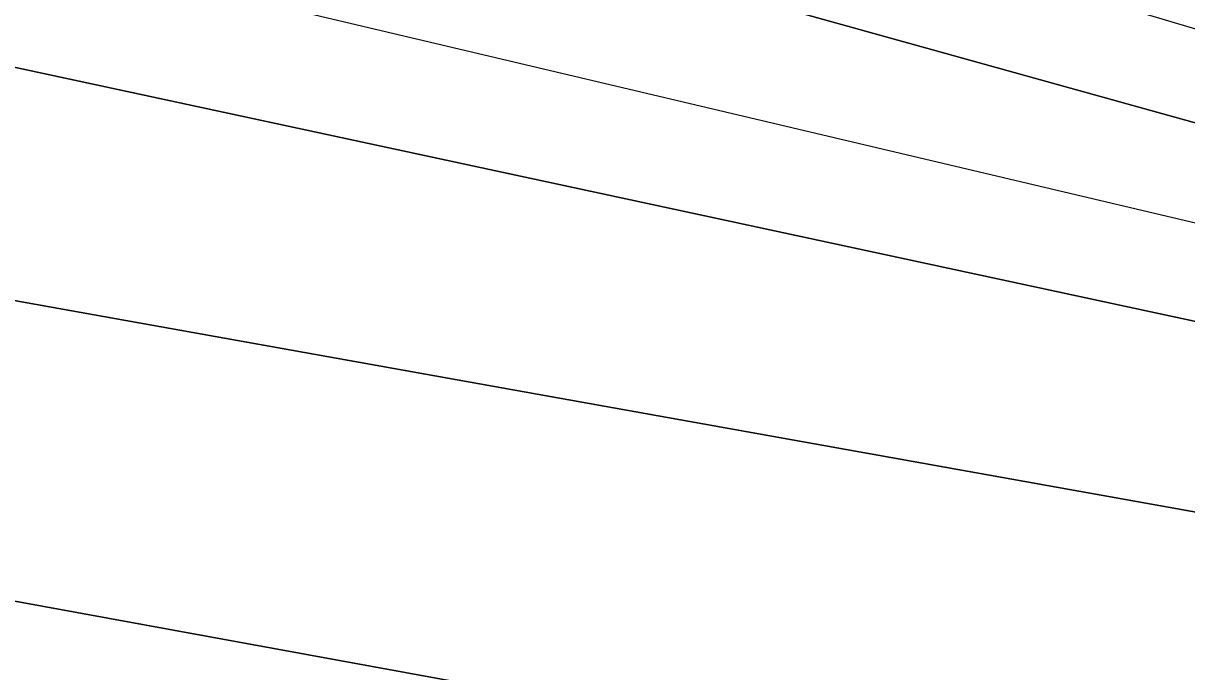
# Model space of a CAD drawing. Extents: x 3445503 to 3483459, y 540493 to 566012.
# Drawn here: x 3472087.7 to 3472201.5, y 551818.1 to 551881.6 of the extents above; entities that cross this region are included whole.
import ezdxf

# ---------------------------------------------------------------- set-up
doc = ezdxf.new("R2010")
doc.units = 0
for name, color, linetype in [('V-RIVR-EDGE', 7, 'Continuous'), ('V-TOPO-DPTH', 7, 'Continuous'), ('V-TOPO-MINR', 7, 'Continuous')]:
    doc.layers.add(name, color=color, linetype=linetype)

msp = doc.modelspace()

# ---------------------------------------------------------------- linework, layer by layer
at = {"layer": 'V-RIVR-EDGE'}
msp.add_spline([(3466309.3848466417, 552621.9579710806), (3466349.703870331, 552619.4248512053), (3466382.7286882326, 552619.3431903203), (3466411.927860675, 552618.5757255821), (3466431.7444705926, 552619.221988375), (3466456.4313341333, 552621.2467355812), (3466478.3423179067, 552625.364137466), (3466500.245565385, 552626.3528723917), (3466524.236310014, 552628.0317091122), (3466536.750118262, 552627.6531342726), (3466565.613695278, 552631.7533443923), (3466586.12556452, 552632.3978880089), (3466600.729448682, 552633.7523039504), (3466616.0268729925, 552634.4097413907), (3466639.3163411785, 552633.656889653), (3466653.5691573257, 552633.621646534), (3466663.6572942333, 552636.3777557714), (3466670.958376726, 552636.70733408), (3466676.5238896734, 552638.0840993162), (3466689.3818892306, 552636.3141462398), (3466713.3709146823, 552637.2977236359), (3466728.6700581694, 552638.6504204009), (3466733.538592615, 552639.3336454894), (3466741.1864451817, 552639.3147345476), (3466744.6653205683, 552640.3490276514), (3466765.8784662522, 552643.425259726), (3466811.078918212, 552646.7898098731), (3466822.205646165, 552647.8051920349), (3466836.469636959, 552652.2891345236), (3466848.283028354, 552649.8265008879), (3466872.264317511, 552647.6814113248), (3466895.5486281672, 552644.842781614), (3466925.7906895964, 552644.0727381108), (3466966.4607813, 552642.9292772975), (3466982.79421789, 552640.8030986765), (3467002.59535522, 552635.1920275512), (3467043.595884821, 552627.0951139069), (3467061.669188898, 552625.6598966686), (3467070.7101388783, 552626.68043636), (3467078.7116382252, 552629.0940734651), (3467090.2031876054, 552637.061189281), (3467099.252733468, 552641.558025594), (3467116.301199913, 552647.425610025), (3467156.6554667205, 552659.1453062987), (3467180.3045988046, 552663.258410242), (3467190.046825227, 552666.710638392), (3467215.09593143, 552674.6442302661), (3467224.4982644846, 552681.2259849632), (3467241.911552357, 552694.0453030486), (3467256.190156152, 552704.4389497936), (3467275.6875028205, 552716.5578510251), (3467305.630931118, 552735.6035578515), (3467327.5634045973, 552748.4117012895), (3467352.2898091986, 552766.4274129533), (3467374.5759294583, 552781.6681044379), (3467388.8450777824, 552788.2378248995), (3467399.6405082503, 552795.8590302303), (3467402.78378821, 552801.7609981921), (3467413.9139545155, 552804.1668990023), (3467419.4846249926, 552807.6294422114), (3467425.4132401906, 552815.2626817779), (3467432.374429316, 552818.7217866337), (3467446.2950883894, 552824.9447370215), (3467466.1340476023, 552834.6293710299), (3467483.877773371, 552840.495236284), (3467499.17605727, 552841.5003033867), (3467510.654712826, 552844.2529742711), (3467520.049309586, 552847.7060620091), (3467524.5753718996, 552850.4759246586), (3467538.4917330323, 552854.9607267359), (3467570.8333258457, 552859.7476002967), (3467609.0837633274, 552864.1722311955), (3467645.5969120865, 552868.9487896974), (3467670.2803372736, 552869.5830182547), (3467689.7518962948, 552871.2730296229), (3467696.009230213, 552871.257557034), (3467706.087052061, 552869.8421103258), (3467716.5150823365, 552869.4686930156), (3467730.4194092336, 552869.0866798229), (3467744.6799616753, 552872.1801036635), (3467757.201506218, 552874.9301957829), (3467768.325655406, 552874.9026889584), (3467789.870098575, 552871.3730978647), (3467862.1813662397, 552872.9324518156), (3467905.6281973, 552870.0439659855), (3467943.4854469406, 552856.0450843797), (3467982.0233429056, 552836.1347793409), (3468014.6377812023, 552810.677012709), (3468040.65671139, 552789.0595045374), (3468070.1493594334, 552766.3905114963), (3468095.144311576, 552752.4234346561), (3468129.525264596, 552738.433148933), (3468159.7466959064, 552729.3199935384), (3468202.1480592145, 552725.3911974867), (3468241.4284918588, 552724.5988046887), (3468263.6742114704, 552723.5009020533), (3468284.519956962, 552718.5825114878), (3468310.5466234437, 552700.0936702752), (3468339.350029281, 552679.8598040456), (3468348.374647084, 552674.2753801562), (3468371.3078897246, 552670.0470913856), (3468394.9518642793, 552672.074417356), (3468423.1107265, 552672.3524203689), (3468450.5691718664, 552670.5463645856), (3468476.2946264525, 552670.8303847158), (3468493.331918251, 552672.17878354), (3468516.288369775, 552677.3364956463), (3468541.3426335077, 552687.3558654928), (3468560.1404229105, 552697.7383375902), (3468569.530721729, 552699.453277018), (3468577.1777147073, 552699.086736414), (3468586.549102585, 552693.1538232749), (3468603.1932065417, 552676.0787095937), (3468627.1512868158, 552664.5476191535), (3468668.5080419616, 552659.9261425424), (3468712.655289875, 552659.1217155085), (3468729.6977392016, 552662.5558923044), (3468746.743626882, 552667.3805877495), (3468759.9561328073, 552668.390812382), (3468773.149727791, 552661.7531844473), (3468796.0468677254, 552642.9244498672), (3468815.139851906, 552632.1006529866), (3468834.5778869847, 552620.2331075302), (3468847.085678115, 552617.4211250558), (3468885.6579576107, 552611.4160065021), (3468924.924636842, 552605.0615391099), (3468947.8638966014, 552603.2666579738), (3468956.9074253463, 552605.3300866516), (3468965.9595499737, 552610.869811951), (3468970.840118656, 552616.4198523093), (3468974.664044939, 552616.4103968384), (3468976.7334907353, 552609.8002757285), (3468983.642244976, 552592.0539711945), (3468990.5742081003, 552583.6936675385), (3469002.715458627, 552573.2346920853), (3469014.5168157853, 552565.9052431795), (3469022.157791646, 552563.1052949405), (3469029.1086657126, 552562.3928438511), (3469038.490368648, 552560.6314866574), (3469047.8634757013, 552555.3938328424), (3469053.7680224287, 552553.2934418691), (3469073.9245257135, 552550.8101781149), (3469091.299991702, 552548.3337910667), (3469106.580224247, 552542.0386352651), (3469126.7289912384, 552536.4267045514), (3469142.713078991, 552533.6061261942), (3469153.1385305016, 552532.1898198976), (3469162.515075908, 552528.3426847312), (3469171.8761487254, 552518.2382156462), (3469185.7598455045, 552509.5130905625), (3469208.691368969, 552504.5895424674), (3469232.6709389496, 552501.7491935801), (3469258.052202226, 552503.4245919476), (3469277.1821487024, 552507.5488705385), (3469302.5720078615, 552512.7005655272), (3469341.873930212, 552520.598914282), (3469368.302380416, 552524.0098821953), (3469396.1067362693, 552521.5077074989), (3469447.8657340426, 552506.0839237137), (3469526.008483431, 552475.9943654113), (3469583.6754662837, 552459.8607093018), (3469651.0795180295, 552445.0935033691), (3469684.7815439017, 552437.7099004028), (3469730.656625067, 552432.7296194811), (3469767.1482841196, 552428.8154364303), (3469829.708729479, 552423.4462656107), (3469847.787191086, 552424.0968263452), (3469856.8255623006, 552424.0744770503), (3469867.597783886, 552422.3096815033), (3469876.2790699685, 552418.4642655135), (3469887.7370954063, 552412.8738245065), (3469925.5952046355, 552399.2225725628), (3469955.1256745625, 552391.8492846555), (3469977.3593599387, 552385.8845667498), (3470001.330334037, 552379.5679212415), (3470024.271312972, 552378.4682994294), (3470048.2654959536, 552381.5376547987), (3470074.0072827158, 552388.4266385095), (3470084.094560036, 552390.8351180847), (3470093.829909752, 552391.5063089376), (3470109.1161594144, 552387.6445607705), (3470138.280948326, 552372.9719095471), (3470163.617513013, 552356.5705654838), (3470192.4441277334, 552345.7227001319), (3470225.456051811, 552340.4265943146), (3470241.7920671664, 552339.3433046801), (3470271.6882181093, 552339.2693800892), (3470310.9617740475, 552335.6959499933), (3470330.081405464, 552335.6486726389), (3470358.588756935, 552336.2734457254), (3470382.571765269, 552334.8236154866), (3470398.206504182, 552331.3086373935), (3470414.528766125, 552324.6632731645), (3470435.0191456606, 552316.6170752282), (3470465.5847682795, 552306.1125415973), (3470481.553383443, 552297.0346293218), (3470485.3755905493, 552296.3299145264), (3470491.6320648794, 552295.9668122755), (3470495.7976037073, 552293.5230895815), (3470499.962282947, 552290.7317372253), (3470505.8651104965, 552287.9360869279), (3470526.710855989, 552283.017696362), (3470533.314959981, 552282.6537345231), (3470539.224664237, 552282.6391215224), (3470542.35161202, 552281.9361259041), (3470544.0837432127, 552279.4984203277), (3470547.2055334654, 552276.7096467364), (3470551.369353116, 552273.5706647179), (3470557.6223890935, 552271.8170438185), (3470564.5698248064, 552269.7140740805), (3470576.390092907, 552270.0324777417), (3470585.774374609, 552269.3140095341), (3470591.329572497, 552266.5192188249), (3470613.5581003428, 552258.468722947), (3470637.518759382, 552247.9805214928), (3470666.686127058, 552234.3507592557), (3470680.9234706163, 552228.0581822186), (3470696.5547711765, 552223.1526854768), (3470705.2403551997, 552221.0454177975), (3470710.454800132, 552221.0325239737), (3470716.373959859, 552224.8418372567), (3470726.806288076, 552226.2065682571), (3470744.8873284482, 552227.9000179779), (3470772.007599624, 552229.918748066), (3470784.1763569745, 552230.5839218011), (3470792.1709796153, 552230.2165216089), (3470802.939762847, 552227.0612074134), (3470818.5822380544, 552226.6748962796), (3470830.0617531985, 552229.7751968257), (3470835.9809129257, 552233.5845101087), (3470842.5867360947, 552233.9158075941), (3470861.0085294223, 552232.8273604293), (3470874.207281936, 552228.2755104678), (3470890.1810546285, 552221.2833761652), (3470909.2989668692, 552220.5408394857), (3470935.3711915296, 552220.4763703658), (3470949.6326035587, 552223.9174238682), (3470960.7627698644, 552226.3233246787), (3470973.2774377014, 552226.2923795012), (3470997.600339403, 552221.7130227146), (3471022.2691515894, 552216.4375470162), (3471070.562167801, 552205.1939150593), (3471088.982241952, 552203.410208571), (3471111.9249400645, 552203.0058460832), (3471121.6577110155, 552202.63414795), (3471127.9124661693, 552201.5757863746), (3471132.7706855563, 552198.0874555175), (3471136.5825776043, 552193.2111847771), (3471141.449392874, 552193.1991505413), (3471145.627825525, 552195.9698727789), (3471151.191619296, 552196.651378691), (3471156.7536938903, 552196.6376252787), (3471178.2955582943, 552192.0651451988), (3471192.538918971, 552188.2059757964), (3471223.459047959, 552180.4816198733), (3471265.8406407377, 552168.5573415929), (3471314.8263375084, 552156.2691014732), (3471351.300804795, 552145.4023251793), (3471386.043140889, 552136.9732544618), (3471401.337986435, 552136.5878029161), (3471419.4112905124, 552135.1525856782), (3471433.656370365, 552131.9886755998), (3471456.2385449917, 552126.3707277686), (3471476.7409587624, 552123.1913451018), (3471490.6366897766, 552119.3330352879), (3471513.9029490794, 552109.1941826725), (3471547.945727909, 552099.0286828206), (3471579.5628353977, 552091.9978670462), (3471609.4417945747, 552084.9713492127), (3471637.2366949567, 552078.6452482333), (3471668.4958577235, 552067.4437361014), (3471684.820698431, 552061.841260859), (3471699.7636163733, 552059.718520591), (3471716.436946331, 552054.4628154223), (3471743.1820810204, 552045.3582559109), (3471759.4974662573, 552035.931854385), (3471773.3906185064, 552031.0306555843), (3471788.6674126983, 552023.3449811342), (3471808.459094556, 552013.9099837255), (3471820.614098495, 552009.0130828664), (3471825.8216667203, 552006.2191517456), (3471833.447169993, 551997.1618695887), (3471837.259921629, 551992.6332285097), (3471849.414065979, 551987.3886979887), (3471863.313235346, 551984.9209068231), (3471900.5121879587, 551985.8718198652), (3471925.883995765, 551983.723291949), (3471961.6760975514, 551978.0726797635), (3472004.068005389, 551970.3199574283), (3472058.2621299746, 551955.5854158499), (3472104.461631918, 551941.2182744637), (3472151.699724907, 551925.1104060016), (3472165.5920175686, 551919.8615775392), (3472170.7952878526, 551915.3294981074), (3472181.9056836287, 551909.7399166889), (3472191.9809267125, 551907.2815809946), (3472199.9643747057, 551902.3949951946), (3472208.994150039, 551898.8963492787), (3472220.108843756, 551895.0449161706), (3472235.3925146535, 551890.1402790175), (3472240.606959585, 551890.1273851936), (3472245.472915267, 551889.7677212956), (3472259.3703654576, 551886.604670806), (3472269.448187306, 551885.1892240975), (3472280.212672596, 551880.2957615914), (3472294.809680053, 551878.8691402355), (3472314.2752219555, 551878.1257439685), (3472330.2687651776, 551879.1290918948), (3472344.178249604, 551880.8328566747), (3472354.254352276, 551878.7221506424), (3472360.163196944, 551878.3599079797), (3472367.812768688, 551879.0362563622), (3472378.246816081, 551881.096246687), (3472386.2422983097, 551881.076476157), (3472400.490816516, 551879.3030847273), (3472427.2557217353, 551878.1940074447), (3472454.38115044, 551882.2985155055), (3472479.7598349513, 551882.9310248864), (3472504.4381026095, 551881.4794754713), (3472524.948252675, 551881.4287597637), (3472536.418312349, 551880.7051340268), (3472544.4069178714, 551877.9043261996), (3472549.2677160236, 551875.4588843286), (3472555.1774202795, 551875.4442713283), (3472570.123776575, 551874.7120497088), (3472580.207615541, 551875.7300106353), (3472593.4184022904, 551876.0449759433), (3472610.103766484, 551875.6560860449), (3472633.7443026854, 551876.2928933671), (3472647.2949828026, 551873.4783321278), (3472654.2398397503, 551870.3324734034), (3472660.149544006, 551870.3178604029), (3472666.4103162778, 551871.6929064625), (3472682.051931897, 551870.9589656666), (3472693.8790767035, 551874.0584066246), (3472707.1027572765, 551879.5878168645), (3472717.8801363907, 551879.9087992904), (3472730.733838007, 551876.4006979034), (3472741.8571276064, 551876.0255614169), (3472753.678255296, 551876.6915947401), (3472772.8142188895, 551883.249280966), (3472794.0325221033, 551888.4112910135), (3472814.549548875, 551891.1416126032), (3472833.325848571, 551892.8333431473), (3472843.4114067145, 551894.5465633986), (3472860.4572943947, 551899.3712588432), (3472888.2831399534, 551905.5598257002), (3472914.0189095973, 551910.0154017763), (3472934.187447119, 551912.3989532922), (3472958.177332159, 551913.7301603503), (3472986.3353347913, 551913.660533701), (3473020.7489521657, 551912.8801751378), (3473048.558465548, 551912.4637784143), (3473074.9877753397, 551916.2223759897), (3473094.816419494, 551921.7354540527), (3473113.957540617, 551930.3789182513), (3473134.14498908, 551940.4103223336), (3473153.2938464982, 551952.1824534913), (3473173.494188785, 551967.4283025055), (3473183.9394108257, 551974.0074784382), (3473198.201682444, 551977.7961616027), (3473219.4002151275, 551974.9626894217), (3473232.247899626, 551969.0211803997), (3473250.2988544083, 551958.5475919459), (3473256.5475924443, 551955.055822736), (3473269.4025833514, 551952.0691659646)], degree=3, dxfattribs=at)
at = {"layer": 'V-TOPO-DPTH'}
for points in [[(3471548.07758714, 552031.9792241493), (3471589.7298078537, 552024.3485253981), (3471631.413901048, 552016.8888288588), (3471669.8437021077, 552010.1336371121), (3471694.5747849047, 552005.6238431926), (3471719.264460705, 552000.9046580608), (3471743.8920260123, 551995.8713861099), (3471768.478184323, 551990.6287229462), (3471801.272206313, 551983.4171826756), (3472273.4739341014, 551852.055102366), (3472277.867822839, 551852.3865058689), (3472282.2426499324, 551852.9127894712), (3472286.604769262, 551853.5689931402), (3472911.3827974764, 551860.8560303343)], [(3471548.07758714, 552031.9792241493), (3471589.7298078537, 552024.3485253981), (3471631.413901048, 552016.8888288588), (3471669.8437021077, 552010.1336371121), (3471694.5747849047, 552005.6238431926), (3471719.264460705, 552000.9046580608), (3471743.8920260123, 551995.8713861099), (3471768.478184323, 551990.6287229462), (3471801.272206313, 551983.4171826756), (3472273.4739341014, 551852.055102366), (3472277.867822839, 551852.3865058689), (3472282.2426499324, 551852.9127894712), (3472286.604769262, 551853.5689931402), (3472911.3827974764, 551860.8560303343)], [(3472843.256394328, 551832.8339439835), (3472293.2183935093, 551839.3527526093), (3472281.4108374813, 551838.4036215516), (3472269.5740727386, 551837.9451135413), (3471747.852849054, 551950.2939104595), (3471745.3864315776, 551950.8644051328), (3471742.919797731, 551951.4339615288), (3471740.452839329, 551952.0021105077), (3471737.9856645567, 551952.5693212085), (3471735.5187621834, 551953.137699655), (3471733.052439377, 551953.7085733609), (3471730.586985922, 551954.2831899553), (3471728.122112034, 551954.8603018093), (3471725.827184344, 551955.399460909), (3471723.146898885, 551956.0103885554), (3471720.461570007, 551956.5974906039), (3471717.7686760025, 551957.1488542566), (3471715.07073858, 551957.6763923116), (3471564.502344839, 551986.0801045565)], [(3471564.502344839, 551986.0801045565), (3471715.07073858, 551957.6763923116), (3471717.7686760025, 551957.1488542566), (3471720.461570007, 551956.5974906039), (3471723.146898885, 551956.0103885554), (3471725.827184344, 551955.399460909), (3471728.122112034, 551954.8603018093), (3471730.586985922, 551954.2831899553), (3471733.052439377, 551953.7085733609), (3471735.5187621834, 551953.137699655), (3471737.9856645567, 551952.5693212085), (3471740.452839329, 551952.0021105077), (3471742.919797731, 551951.4339615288), (3471745.3864315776, 551950.8644051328), (3471747.852849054, 551950.2939104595), (3472269.5740727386, 551837.9451135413), (3472281.4108374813, 551838.4036215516), (3472293.2183935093, 551839.3527526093), (3472843.256394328, 551832.8339439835)], [(3472331.022166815, 551820.8275481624), (3472308.736896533, 551819.4714596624), (3472286.4429900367, 551818.7029963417), (3471778.9178830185, 551909.6261250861), (3471750.0974396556, 551915.1334219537), (3471721.226249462, 551920.3469040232), (3471692.278939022, 551925.1196638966), (3471663.2808817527, 551929.5986089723), (3471634.2676772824, 551933.9975819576), (3471605.285044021, 551938.5838575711), (3471576.3482675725, 551943.451087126)], [(3471576.3482675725, 551943.451087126), (3471605.285044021, 551938.5838575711), (3471634.2676772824, 551933.9975819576), (3471663.2808817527, 551929.5986089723), (3471692.278939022, 551925.1196638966), (3471721.226249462, 551920.3469040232), (3471750.0974396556, 551915.1334219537), (3471778.9178830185, 551909.6261250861), (3472286.4429900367, 551818.7029963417), (3472308.736896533, 551819.4714596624), (3472331.022166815, 551820.8275481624)], [(3472323.5054476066, 551790.6103130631), (3472308.3641780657, 551790.501934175), (3472293.2364373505, 551790.7677834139), (3472278.128989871, 551791.5949748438), (3472263.035071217, 551792.7963944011), (3471813.5256475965, 551874.9805636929), (3471798.335279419, 551878.0198989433), (3471762.059541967, 551884.5793279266), (3471742.043706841, 551888.036570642), (3471721.995533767, 551891.2837196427), (3471701.898853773, 551894.2157280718), (3471681.7698358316, 551896.9376427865), (3471598.2243739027, 551907.5677621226), (3471536.381629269, 551915.9789730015)], [(3471536.381629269, 551915.9789730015), (3471598.2243739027, 551907.5677621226), (3471681.7698358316, 551896.9376427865), (3471701.898853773, 551894.2157280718), (3471721.995533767, 551891.2837196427), (3471742.043706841, 551888.036570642), (3471762.059541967, 551884.5793279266), (3471798.335279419, 551878.0198989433), (3471813.5256475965, 551874.9805636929), (3472263.035071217, 551792.7963944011), (3472278.128989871, 551791.5949748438), (3472293.2364373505, 551790.7677834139), (3472308.3641780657, 551790.501934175), (3472323.5054476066, 551790.6103130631)]]:
    msp.add_lwpolyline(points, dxfattribs=at)
at = {"layer": 'V-TOPO-MINR'}
for points in [[(3472937.9372457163, 551876.411710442), (3472279.875556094, 551858.0261381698), (3471743.828158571, 552017.0792642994), (3471718.7478769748, 552022.0195576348), (3471693.608456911, 552026.6495232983), (3471668.4296112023, 552031.072603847), (3471662.951690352, 552032.0000322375), (3471640.5088101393, 552035.9435658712), (3471618.101363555, 552040.0728808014), (3471595.7470674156, 552044.4808676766), (3471573.4282049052, 552049.0746358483)], [(3472911.3827974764, 551860.8560303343), (3472286.604769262, 551853.5689931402), (3472282.2426499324, 551852.9127894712), (3472277.867822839, 551852.3865058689), (3472273.4739341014, 551852.055102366), (3471801.272206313, 551983.4171826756), (3471768.478184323, 551990.6287229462), (3471743.8920260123, 551995.8713861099), (3471719.264460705, 552000.9046580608), (3471694.5747849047, 552005.6238431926), (3471669.8437021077, 552010.1336371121), (3471631.413901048, 552016.8888288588), (3471589.7298078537, 552024.3485253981), (3471548.07758714, 552031.9792241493)], [(3472891.6131961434, 551845.1595214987), (3472294.8530024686, 551847.8861705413), (3472287.162577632, 551846.8869048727), (3472279.454712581, 551846.105563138), (3472271.72068721, 551845.6511073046), (3471928.655111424, 551926.7342521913), (3471831.2611835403, 551952.5170076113), (3471819.884861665, 551955.5116348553), (3471808.507124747, 551958.500894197), (3471797.1145442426, 551961.4298450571), (3471785.7035914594, 551964.2837693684), (3471774.2650802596, 551967.0251538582), (3471762.808196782, 551969.6915118), (3471747.506713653, 551973.1732647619), (3471733.690252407, 551976.2220762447), (3471719.8490180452, 551979.1498624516), (3471705.9706240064, 551981.8961107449), (3471692.067456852, 551984.5213337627), (3471598.946603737, 552001.4737350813), (3471538.4633116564, 552012.4782384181)], [(3472843.256394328, 551832.8339439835), (3472293.2183935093, 551839.3527526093), (3472281.4108374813, 551838.4036215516), (3472269.5740727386, 551837.9451135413), (3471747.852849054, 551950.2939104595), (3471745.3864315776, 551950.8644051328), (3471742.919797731, 551951.4339615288), (3471740.452839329, 551952.0021105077), (3471737.9856645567, 551952.5693212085), (3471735.5187621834, 551953.137699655), (3471733.052439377, 551953.7085733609), (3471730.586985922, 551954.2831899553), (3471728.122112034, 551954.8603018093), (3471725.827184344, 551955.399460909), (3471723.146898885, 551956.0103885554), (3471720.461570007, 551956.5974906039), (3471717.7686760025, 551957.1488542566), (3471715.07073858, 551957.6763923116), (3471564.502344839, 551986.0801045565)], [(3472331.022166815, 551820.8275481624), (3472308.736896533, 551819.4714596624), (3472286.4429900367, 551818.7029963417), (3471778.9178830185, 551909.6261250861), (3471750.0974396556, 551915.1334219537), (3471721.226249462, 551920.3469040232), (3471692.278939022, 551925.1196638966), (3471663.2808817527, 551929.5986089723), (3471634.2676772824, 551933.9975819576), (3471605.285044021, 551938.5838575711), (3471576.3482675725, 551943.451087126)], [(3472323.5054476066, 551790.6103130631), (3472308.3641780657, 551790.501934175), (3472293.2364373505, 551790.7677834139), (3472278.128989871, 551791.5949748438), (3472263.035071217, 551792.7963944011), (3471813.5256475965, 551874.9805636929), (3471798.335279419, 551878.0198989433), (3471762.059541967, 551884.5793279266), (3471742.043706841, 551888.036570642), (3471721.995533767, 551891.2837196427), (3471701.898853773, 551894.2157280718), (3471681.7698358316, 551896.9376427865), (3471598.2243739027, 551907.5677621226), (3471536.381629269, 551915.9789730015)]]:
    msp.add_lwpolyline(points, dxfattribs=at)

doc.saveas('drawing.dxf')
